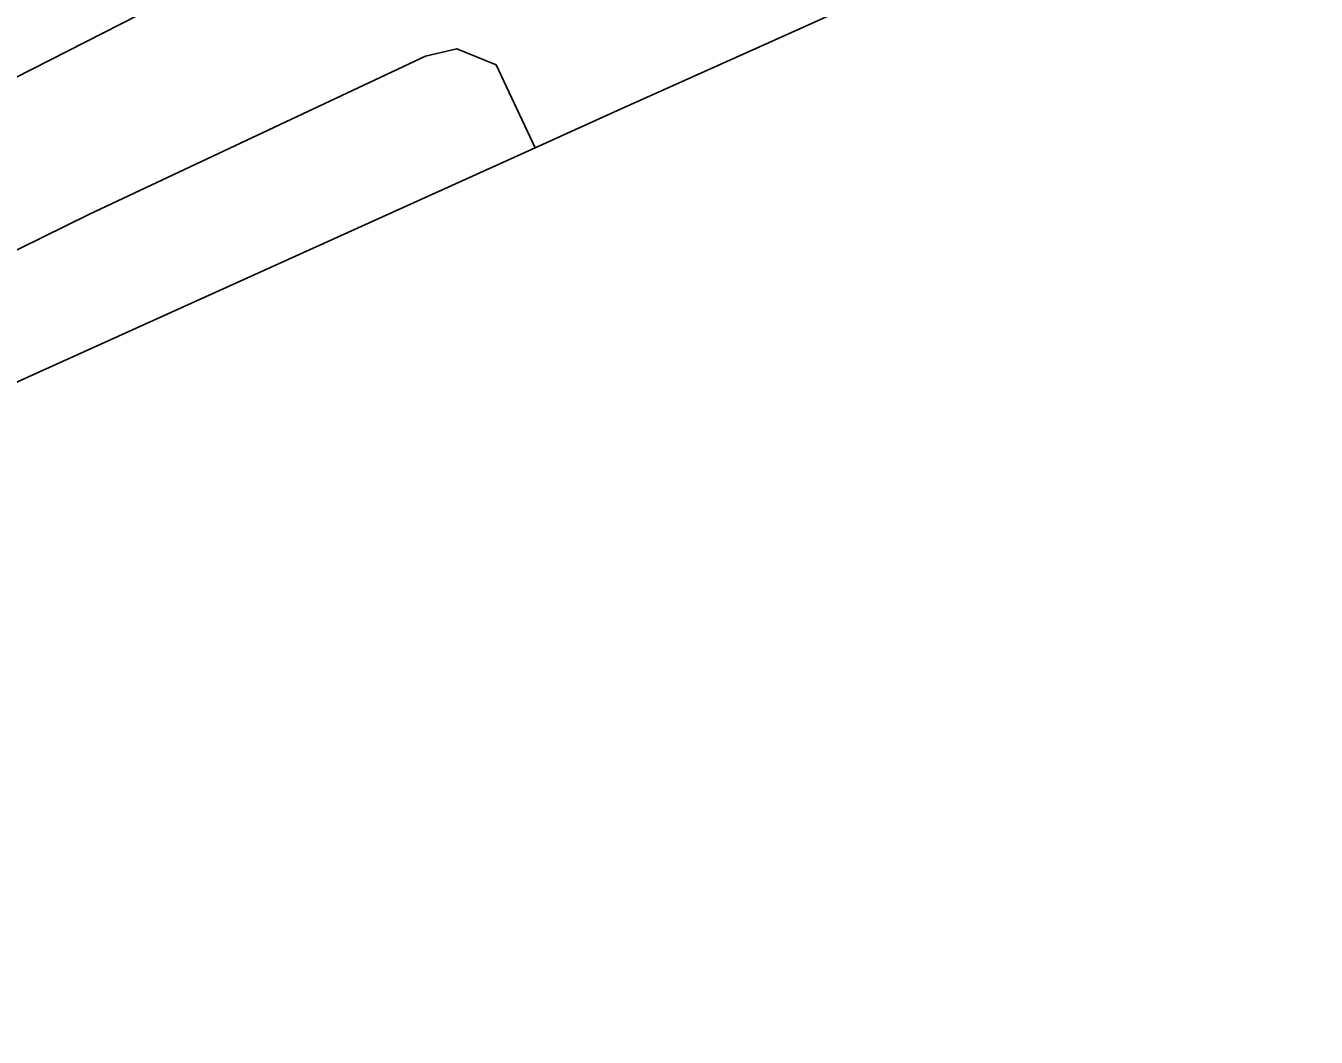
# Model space of a CAD drawing. Extents: x -262657 to -261595, y -1238015 to -1237156.
# Drawn here: x -261911.9 to -261855.5, y -1238015.1 to -1237970.9 of the extents above; entities that cross this region are included whole.
import ezdxf

# ---------------------------------------------------------------- set-up
doc = ezdxf.new("R2010")
doc.units = 0
for name, color, linetype in [('body_kn', 7, 'Continuous'), ('kladpar_hranice', 7, 'Continuous'), ('kladpar_plochy', 7, 'Continuous'), ('zappar_hrandruhpozemk', 7, 'Continuous')]:
    doc.layers.add(name, color=color, linetype=linetype)

msp = doc.modelspace()

# ---------------------------------------------------------------- linework, layer by layer
at = {"layer": 'body_kn'}
for p, q in [((-261893.05, -1237971.88), (-261893.05, -1237971.88)), ((-261879.42, -1237971.62), (-261879.42, -1237971.62)), ((-261894.42, -1237972.2), (-261894.42, -1237972.2)), ((-261891.33, -1237972.58), (-261891.33, -1237972.58)), ((-261885.86, -1237974.51), (-261885.86, -1237974.51)), ((-261889.63, -1237976.21), (-261889.63, -1237976.21)), ((-261889.63, -1237976.21), (-261889.63, -1237976.21)), ((-261909.12, -1237979.11), (-261909.12, -1237979.11))]:
    msp.add_line(p, q, dxfattribs=at)
at = {"layer": 'kladpar_hranice'}
msp.add_lwpolyline([(-261727.99, -1237912.57), (-261763.54, -1237924.41), (-261786.15, -1237931.76), (-261793.04, -1237934.21), (-261822.63, -1237945.17), (-261832.88, -1237949.98), (-261834.67, -1237950.82), (-261857.62, -1237961.58), (-261876.1, -1237970.13), (-261879.42, -1237971.62), (-261885.86, -1237974.51), (-261889.63, -1237976.21), (-261941.87, -1237999.81), (-261949.48, -1238002.8), (-261968.18, -1238010.15), (-261970.85, -1238012.16), (-261972.53, -1238015.11), (-261973.89, -1238014.34), (-261981.54, -1238009.7), (-261992.4, -1238009.93), (-261991.11, -1238000.48), (-261996, -1238000.09), (-261995.78, -1237991.95), (-261995.49, -1237985.74)], dxfattribs=at)
at = {"layer": 'kladpar_plochy'}
msp.add_lwpolyline([(-261834.67, -1237950.82), (-261857.62, -1237961.58), (-261876.1, -1237970.13), (-261879.42, -1237971.62), (-261885.86, -1237974.51), (-261889.63, -1237976.21), (-261941.87, -1237999.81)], dxfattribs=at)
at = {"layer": 'zappar_hrandruhpozemk'}
for p, q in [((-261872.23, -1237952.67), (-261940.81, -1237987.66)), ((-261909.12, -1237979.11), (-261939.78, -1237994.25))]:
    msp.add_line(p, q, dxfattribs=at)
msp.add_lwpolyline([(-261889.63, -1237976.21), (-261891.33, -1237972.58), (-261893.05, -1237971.88), (-261894.42, -1237972.2), (-261909.12, -1237979.11)], dxfattribs=at)

doc.saveas('drawing.dxf')
